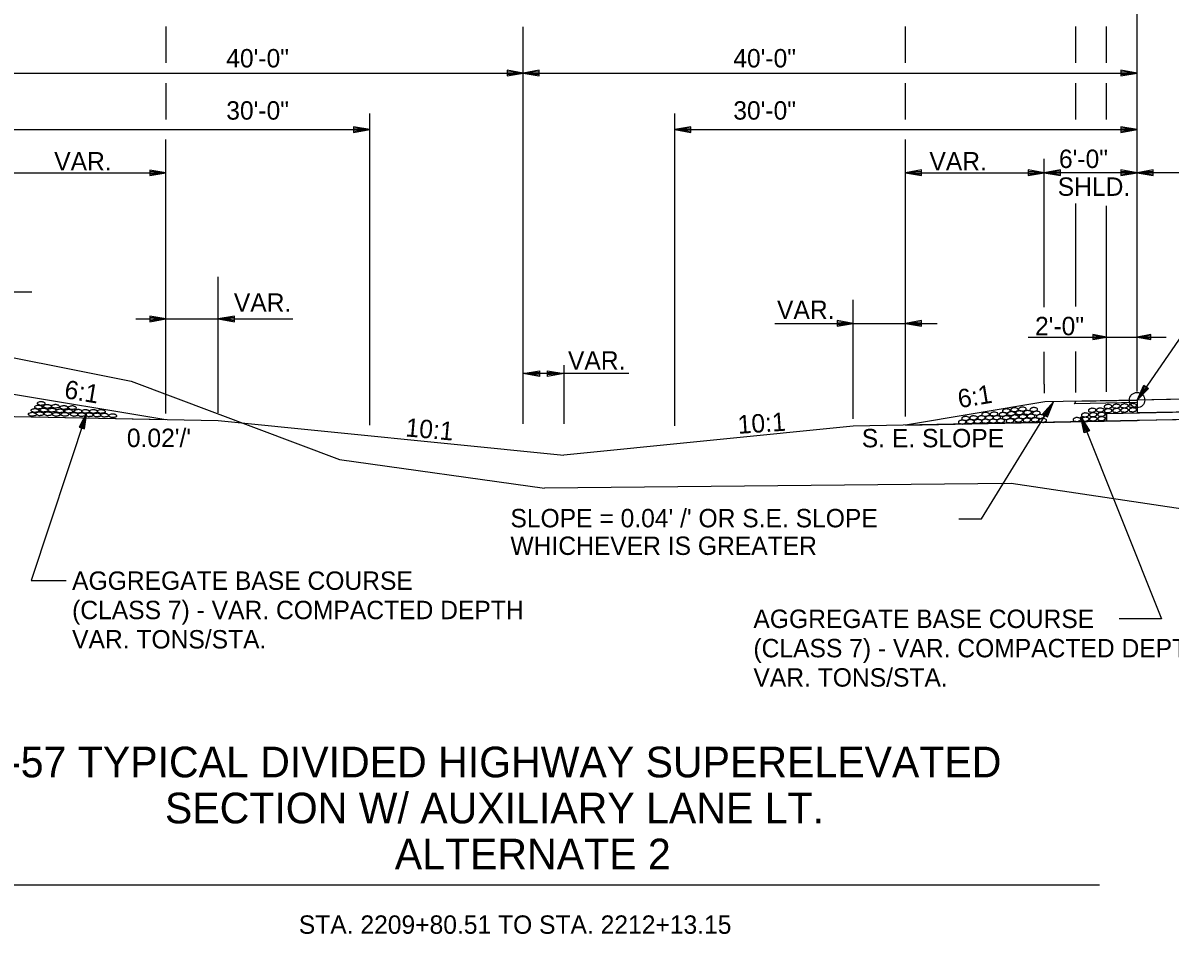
# Model space of a CAD drawing. Extents: x 1734743 to 1735935, y 759845 to 763831.
# Drawn here: x 1735728.4 to 1735803.1, y 760007.7 to 760067.1 of the extents above; entities that cross this region are included whole.
import ezdxf

# ---------------------------------------------------------------- set-up
doc = ezdxf.new("R2010")
doc.units = 0
for name, color, linetype in [('1', 7, 'Continuous'), ('10', 7, 'Continuous'), ('11', 7, 'Continuous'), ('19', 7, 'Continuous'), ('7', 7, 'Continuous'), ('9', 7, 'Continuous'), ('Level 1', 7, 'Continuous'), ('R_Prop Surface', 7, 'Continuous')]:
    doc.layers.add(name, color=color, linetype=linetype)

# ---------------------------------------------------------------- blocks, each defined once
blk = doc.blocks.new('ROCKS')
at = {"layer": '1'}
blk.add_spline([(0.013, 0.06), (0.053, 0.053), (0.107, 0.033), (0.133, 0.013), (0.133, -0.007), (0.12, -0.033), (0.107, -0.04), (0.073, -0.053), (0.033, -0.067), (0.013, -0.067), (-0.02, -0.06), (-0.06, -0.053), (-0.087, -0.047), (-0.113, -0.02), (-0.113, -0.007), (-0.107, 0.02), (-0.087, 0.033), (-0.067, 0.047), (-0.033, 0.053), (-0.02, 0.06), (0.013, 0.06)], degree=3, dxfattribs=at)

msp = doc.modelspace()

# ---------------------------------------------------------------- linework, layer by layer
at = {"layer": '1'}
msp.add_line((1735726.589, 760010.936), (1735798.51, 760010.936), dxfattribs=at)
at = {"layer": '11'}
for p, q in [((1735792.763, 760037.09), (1735762.354, 760036.781)), ((1735803.95, 760035.429), (1735792.763, 760037.09))]:
    msp.add_line(p, q, dxfattribs=at)
at = {"layer": '19'}
for p, q in [((1735800.967, 760060.171), (1735800.967, 760068.204)), ((1735737.706, 760064.517), (1735737.706, 760066.885)), ((1735785.874, 760064.517), (1735785.874, 760066.885)), ((1735796.968, 760064.517), (1735796.968, 760066.885)), ((1735798.965, 760064.517), (1735798.965, 760066.885)), ((1735720.967, 760063.858), (1735760.967, 760063.858)), ((1735759.917, 760064.042), (1735759.917, 760063.674)), ((1735760.967, 760063.858), (1735759.917, 760064.042)), ((1735760.687, 760063.884), (1735759.917, 760063.945)), ((1735759.917, 760063.674), (1735760.967, 760063.858)), ((1735759.917, 760063.762), (1735760.687, 760063.832)), ((1735762.017, 760064.041), (1735760.967, 760063.858)), ((1735760.967, 760063.858), (1735762.017, 760063.674)), ((1735760.967, 760063.858), (1735800.967, 760063.858)), ((1735762.017, 760063.945), (1735761.247, 760063.884)), ((1735761.247, 760063.831), (1735762.017, 760063.761)), ((1735762.017, 760063.674), (1735762.017, 760064.041)), ((1735799.917, 760064.042), (1735799.917, 760063.674)), ((1735800.967, 760063.858), (1735799.917, 760064.042)), ((1735800.687, 760063.884), (1735799.917, 760063.945)), ((1735799.917, 760063.674), (1735800.967, 760063.858)), ((1735799.917, 760063.762), (1735800.687, 760063.832)), ((1735737.706, 760060.83), (1735737.706, 760063.198)), ((1735785.874, 760060.83), (1735785.874, 760063.198)), ((1735796.968, 760060.83), (1735796.968, 760063.198)), ((1735798.965, 760060.83), (1735798.965, 760063.198)), ((1735750.967, 760043.416), (1735750.967, 760061.217)), ((1735770.842, 760043.416), (1735770.842, 760061.217)), ((1735720.967, 760060.171), (1735750.967, 760060.171)), ((1735749.917, 760060.355), (1735749.917, 760059.987)), ((1735750.967, 760060.171), (1735749.917, 760060.355)), ((1735750.687, 760060.197), (1735749.917, 760060.259)), ((1735749.917, 760059.987), (1735750.967, 760060.171)), ((1735749.917, 760060.075), (1735750.687, 760060.145)), ((1735771.892, 760060.355), (1735770.842, 760060.171)), ((1735770.842, 760060.171), (1735771.892, 760059.987)), ((1735770.842, 760060.171), (1735800.967, 760060.171)), ((1735771.892, 760060.259), (1735771.122, 760060.197)), ((1735771.122, 760060.145), (1735771.892, 760060.075)), ((1735771.892, 760059.987), (1735771.892, 760060.355)), ((1735799.917, 760060.355), (1735799.917, 760059.987)), ((1735800.967, 760060.171), (1735799.917, 760060.355)), ((1735800.687, 760060.197), (1735799.917, 760060.259)), ((1735799.917, 760059.987), (1735800.967, 760060.171)), ((1735799.917, 760060.075), (1735800.687, 760060.145)), ((1735737.688, 760041.669), (1735737.688, 760059.512)), ((1735785.874, 760041.464), (1735785.874, 760059.512)), ((1735736.638, 760057.533), (1735736.638, 760057.165)), ((1735737.688, 760057.349), (1735736.638, 760057.533)), ((1735737.408, 760057.375), (1735736.638, 760057.436)), ((1735736.638, 760057.165), (1735737.688, 760057.349)), ((1735736.638, 760057.253), (1735737.408, 760057.322)), ((1735786.924, 760057.541), (1735785.874, 760057.357)), ((1735785.874, 760057.357), (1735786.924, 760057.173)), ((1735786.924, 760057.444), (1735786.154, 760057.383)), ((1735786.154, 760057.331), (1735786.924, 760057.261)), ((1735786.924, 760057.173), (1735786.924, 760057.541)), ((1735793.873, 760057.54), (1735793.873, 760057.173)), ((1735794.923, 760057.357), (1735793.873, 760057.54)), ((1735794.643, 760057.383), (1735793.873, 760057.444)), ((1735793.873, 760057.173), (1735794.923, 760057.357)), ((1735793.873, 760057.26), (1735794.643, 760057.33)), ((1735795.973, 760057.54), (1735794.923, 760057.357)), ((1735794.923, 760057.357), (1735795.973, 760057.173)), ((1735795.973, 760057.453), (1735795.203, 760057.383)), ((1735795.203, 760057.33), (1735795.973, 760057.269)), ((1735795.973, 760057.173), (1735795.973, 760057.54)), ((1735799.917, 760057.54), (1735799.917, 760057.173)), ((1735800.967, 760057.357), (1735799.917, 760057.54)), ((1735800.687, 760057.383), (1735799.917, 760057.444)), ((1735799.917, 760057.173), (1735800.967, 760057.357)), ((1735799.917, 760057.26), (1735800.687, 760057.33)), ((1735802.017, 760057.54), (1735800.967, 760057.357)), ((1735800.967, 760057.357), (1735802.017, 760057.173)), ((1735802.017, 760057.444), (1735801.247, 760057.383)), ((1735801.247, 760057.33), (1735802.017, 760057.26)), ((1735802.017, 760057.173), (1735802.017, 760057.54)), ((1735798.965, 760043.062), (1735798.965, 760055.188)), ((1735741.096, 760041.711), (1735741.096, 760050.574)), ((1735722.987, 760049.583), (1735728.952, 760049.583)), ((1735782.466, 760041.308), (1735782.466, 760049.065)), ((1735735.724, 760047.825), (1735745.948, 760047.825)), ((1735736.638, 760048.009), (1735736.638, 760047.642)), ((1735737.688, 760047.825), (1735736.638, 760048.009)), ((1735737.408, 760047.852), (1735736.638, 760047.913)), ((1735736.638, 760047.642), (1735737.688, 760047.825)), ((1735736.638, 760047.729), (1735737.408, 760047.799)), ((1735742.146, 760048.009), (1735741.096, 760047.825)), ((1735741.096, 760047.825), (1735742.146, 760047.641)), ((1735742.146, 760047.913), (1735741.376, 760047.852)), ((1735741.376, 760047.799), (1735742.146, 760047.729)), ((1735742.146, 760047.641), (1735742.146, 760048.009)), ((1735777.353, 760047.528), (1735787.932, 760047.528)), ((1735781.416, 760047.712), (1735781.416, 760047.345)), ((1735782.466, 760047.528), (1735781.416, 760047.712)), ((1735782.186, 760047.555), (1735781.416, 760047.616)), ((1735781.416, 760047.345), (1735782.466, 760047.528)), ((1735781.416, 760047.432), (1735782.186, 760047.502)), ((1735786.924, 760047.712), (1735785.874, 760047.528)), ((1735785.874, 760047.528), (1735786.924, 760047.344)), ((1735786.924, 760047.616), (1735786.154, 760047.555)), ((1735786.154, 760047.502), (1735786.924, 760047.432)), ((1735786.924, 760047.344), (1735786.924, 760047.712)), ((1735793.867, 760046.642), (1735798.975, 760046.642)), ((1735795.859, 760046.642), (1735802.856, 760046.642)), ((1735798.081, 760046.799), (1735798.081, 760046.485)), ((1735798.975, 760046.642), (1735798.081, 760046.799)), ((1735798.737, 760046.664), (1735798.081, 760046.717)), ((1735798.081, 760046.485), (1735798.975, 760046.642)), ((1735801.87, 760046.8), (1735800.975, 760046.643)), ((1735800.975, 760046.643), (1735801.87, 760046.487)), ((1735801.87, 760046.725), (1735801.214, 760046.666)), ((1735801.87, 760046.487), (1735801.87, 760046.8)), ((1735798.081, 760046.56), (1735798.737, 760046.62)), ((1735801.214, 760046.621), (1735801.87, 760046.569)), ((1735760.969, 760044.26), (1735762.019, 760044.444)), ((1735762.019, 760044.444), (1735762.019, 760044.076)), ((1735762.555, 760044.076), (1735762.555, 760044.444)), ((1735762.555, 760044.444), (1735763.605, 760044.26)), ((1735762.019, 760044.076), (1735760.969, 760044.26)), ((1735761.249, 760044.286), (1735762.019, 760044.348)), ((1735762.019, 760044.164), (1735761.249, 760044.234)), ((1735762.555, 760044.356), (1735763.325, 760044.286)), ((1735763.605, 760044.26), (1735762.555, 760044.076)), ((1735763.325, 760044.234), (1735762.555, 760044.173)), ((1735726.962, 760043.051), (1735737.688, 760041.264)), ((1735750.967, 760040.889), (1735750.967, 760043.416)), ((1735770.842, 760040.86), (1735770.842, 760043.416)), ((1735794.923, 760043.575), (1735794.923, 760042.983)), ((1735800.967, 760042.534), (1735801.408, 760043.504)), ((1735801.708, 760043.296), (1735800.967, 760042.534)), ((1735826.959, 760043.054), (1735800.967, 760042.534)), ((1735801.107, 760042.776), (1735801.482, 760043.448)), ((1735801.636, 760043.344), (1735801.148, 760042.748)), ((1735801.408, 760043.504), (1735801.708, 760043.296)), ((1735794.965, 760042.414), (1735785.869, 760040.898)), ((1735790.836, 760034.786), (1735795.512, 760042.425)), ((1735795.512, 760042.425), (1735794.808, 760041.625)), ((1735795.349, 760042.199), (1735794.89, 760041.581)), ((1735800.967, 760042.534), (1735794.964, 760042.414)), ((1735795.048, 760041.482), (1735795.391, 760042.172)), ((1735795.121, 760041.437), (1735795.512, 760042.425)), ((1735800.967, 760042.367), (1735796.88, 760042.286)), ((1735800.967, 760042.534), (1735800.967, 760041.701)), ((1735826.959, 760042.221), (1735800.967, 760041.701)), ((1735722.969, 760041.558), (1735741.096, 760041.195)), ((1735722.975, 760041.558), (1735737.688, 760041.264)), ((1735732.54, 760041.718), (1735728.901, 760030.761)), ((1735732.54, 760041.718), (1735732.035, 760040.778)), ((1735732.432, 760041.46), (1735732.125, 760040.754)), ((1735732.301, 760040.694), (1735732.479, 760041.444)), ((1735732.383, 760040.666), (1735732.54, 760041.718)), ((1735794.808, 760041.625), (1735795.121, 760041.437)), ((1735797.521, 760040.398), (1735797.302, 760041.438)), ((1735797.302, 760041.438), (1735797.862, 760040.53)), ((1735798.968, 760041.661), (1735800.967, 760041.701)), ((1735798.968, 760041.661), (1735798.968, 760041.161)), ((1735826.985, 760041.721), (1735800.967, 760041.2)), ((1735826.959, 760041.72), (1735800.967, 760041.201)), ((1735732.035, 760040.778), (1735732.383, 760040.666)), ((1735741.096, 760041.195), (1735763.605, 760038.945)), ((1735741.096, 760041.195), (1735763.605, 760038.945)), ((1735782.461, 760040.83), (1735763.605, 760038.945)), ((1735782.461, 760040.83), (1735763.605, 760038.945)), ((1735800.968, 760041.2), (1735782.461, 760040.83)), ((1735785.871, 760040.899), (1735800.967, 760041.201)), ((1735797.602, 760040.431), (1735797.379, 760041.169)), ((1735797.425, 760041.187), (1735797.773, 760040.501)), ((1735797.862, 760040.53), (1735797.521, 760040.398)), ((1735789.36, 760034.786), (1735790.836, 760034.786)), ((1735728.901, 760030.761), (1735731.185, 760030.761))]:
    msp.add_line(p, q, dxfattribs=at)
for points in [[(1735716.449, 760045.768), (1735723.531, 760046.143), (1735735.42, 760043.762), (1735749.006, 760038.662), (1735762.354, 760036.781)], [(1735800.967, 760042.367), (1735796.88, 760042.286), (1735796.88, 760042.286), (1735796.968, 760042.454), (1735796.968, 760042.454), (1735796.968, 760042.454), (1735800.967, 760042.534), (1735800.967, 760042.534), (1735800.967, 760042.534), (1735800.967, 760042.367), (1735800.967, 760042.367), (1735800.967, 760042.367)], [(1735798.968, 760041.161), (1735798.968, 760041.661), (1735826.959, 760042.221), (1735828.959, 760042.181), (1735828.959, 760041.68), (1735828.959, 760041.68), (1735828.959, 760041.68), (1735826.959, 760041.72), (1735798.968, 760041.161)]]:
    msp.add_lwpolyline(points, dxfattribs=at)
msp.add_lwpolyline([(1735826.959, 760043.054), (1735800.967, 760042.534), (1735800.967, 760041.701), (1735826.959, 760042.221)], close=True, dxfattribs=at)
at = {"layer": '7'}
msp.add_line((1735760.969, 760040.99), (1735760.969, 760066.876), dxfattribs=at)
at = {"layer": '9'}
for p, q in [((1735800.967, 760043.101), (1735800.967, 760062.022)), ((1735794.923, 760048.593), (1735794.923, 760058.271)), ((1735726.969, 760057.349), (1735737.688, 760057.349)), ((1735785.874, 760057.357), (1735794.923, 760057.357)), ((1735800.967, 760057.357), (1735794.923, 760057.357)), ((1735812.967, 760057.357), (1735800.967, 760057.357)), ((1735800.967, 760052.929), (1735800.967, 760056.496)), ((1735796.968, 760048.624), (1735796.968, 760055.359)), ((1735794.923, 760043.575), (1735794.923, 760045.677)), ((1735796.968, 760043.023), (1735796.968, 760045.692)), ((1735763.605, 760044.814), (1735763.605, 760040.99)), ((1735767.85, 760044.26), (1735760.969, 760044.26)), ((1735797.302, 760041.438), (1735802.56, 760028.274)), ((1735802.56, 760028.274), (1735799.798, 760028.274))]:
    msp.add_line(p, q, dxfattribs=at)
msp.add_lwpolyline([(1735808.707, 760051.962), (1735807.478, 760051.962), (1735800.967, 760042.534)], dxfattribs=at)
msp.add_circle((1735800.967, 760042.534), 0.5, dxfattribs=at)
at = {"layer": 'R_Prop Surface'}
msp.add_line((1735796.968, 760042.454), (1735796.88, 760042.286), dxfattribs=at)

# ---------------------------------------------------------------- block references
at = {"layer": 'Level 1'}
for p, xscale, yscale, rotation in [((1735729.403, 760042.084), 2.011654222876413, -2.011654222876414, 178.00441377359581), ((1735729.577, 760042.323), 2.011654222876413, -2.011654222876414, 178.00441377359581), ((1735729.978, 760042.129), 2.011654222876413, -2.011654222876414, 178.00441377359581), ((1735730.5, 760042.137), 2.011654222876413, -2.011654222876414, 178.00441377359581), ((1735731.053, 760042.058), 2.011654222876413, -2.011654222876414, 178.00441377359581), ((1735731.6, 760042.048), 2.011654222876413, -2.011654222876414, 178.00441377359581), ((1735799.057, 760042.123), 2.0116542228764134, 2.011654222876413, 3.8532744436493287), ((1735799.6, 760042.142), 2.0116542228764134, 2.011654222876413, 3.8532744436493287), ((1735800.121, 760042.16), 2.0116542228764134, 2.011654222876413, 3.8532744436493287), ((1735800.663, 760042.18), 2.0116542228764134, 2.011654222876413, 3.8532744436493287), ((1735728.994, 760041.614), 2.011654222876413, -2.011654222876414, 178.00441377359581), ((1735729.171, 760041.859), 2.011654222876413, -2.011654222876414, 178.00441377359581), ((1735729.49, 760041.649), 2.011654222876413, -2.011654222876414, 178.00441377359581), ((1735729.754, 760041.887), 2.011654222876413, -2.011654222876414, 178.00441377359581), ((1735730.022, 760041.648), 2.011654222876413, -2.011654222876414, 178.00441377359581), ((1735730.28, 760041.884), 2.011654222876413, -2.011654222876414, 178.00441377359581), ((1735730.555, 760041.607), 2.011654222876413, -2.011654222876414, 178.00441377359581), ((1735730.794, 760041.835), 2.011654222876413, -2.011654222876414, 178.00441377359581), ((1735731.115, 760041.609), 2.011654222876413, -2.011654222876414, 178.00441377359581), ((1735731.368, 760041.814), 2.011654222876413, -2.011654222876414, 178.00441377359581), ((1735731.723, 760041.607), 2.011654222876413, -2.011654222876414, 178.00441377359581), ((1735731.976, 760041.812), 2.011654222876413, -2.011654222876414, 178.00441377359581), ((1735732.214, 760041.59), 2.011654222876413, -2.011654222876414, 178.00441377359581), ((1735732.468, 760041.804), 2.011654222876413, -2.011654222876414, 178.00441377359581), ((1735732.71, 760041.581), 2.011654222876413, -2.011654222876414, 178.00441377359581), ((1735732.979, 760041.803), 2.011654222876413, -2.011654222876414, 178.00441377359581), ((1735733.206, 760041.569), 2.011654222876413, -2.011654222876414, 178.00441377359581), ((1735733.49, 760041.801), 2.011654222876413, -2.011654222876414, 178.00441377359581), ((1735733.705, 760041.553), 2.011654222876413, -2.011654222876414, 178.00441377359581), ((1735734.234, 760041.522), 2.011654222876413, -2.011654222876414, 178.00441377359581), ((1735789.771, 760041.344), 2.0116542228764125, 2.011654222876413, 1.9227307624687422), ((1735790.297, 760041.385), 2.0116542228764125, 2.011654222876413, 1.9227307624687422), ((1735790.808, 760041.385), 2.0116542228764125, 2.011654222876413, 1.9227307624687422), ((1735791.074, 760041.61), 2.0116542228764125, 2.011654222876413, 1.9227307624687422), ((1735791.319, 760041.386), 2.0116542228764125, 2.011654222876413, 1.9227307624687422), ((1735791.628, 760041.634), 2.0116542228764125, 2.011654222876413, 1.9227307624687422), ((1735791.811, 760041.393), 2.0116542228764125, 2.011654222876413, 1.9227307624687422), ((1735792.202, 760041.608), 2.0116542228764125, 2.011654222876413, 1.9227307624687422), ((1735792.42, 760041.394), 2.0116542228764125, 2.011654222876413, 1.9227307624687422), ((1735792.431, 760041.839), 2.0116542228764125, 2.011654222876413, 1.9227307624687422), ((1735792.755, 760041.657), 2.0116542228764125, 2.011654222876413, 1.9227307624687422), ((1735792.958, 760041.913), 2.0116542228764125, 2.011654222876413, 1.9227307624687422), ((1735792.973, 760041.443), 2.0116542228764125, 2.011654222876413, 1.9227307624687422), ((1735793.288, 760041.717), 2.0116542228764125, 2.011654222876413, 1.9227307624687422), ((1735793.476, 760041.952), 2.0116542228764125, 2.011654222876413, 1.9227307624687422), ((1735793.507, 760041.463), 2.0116542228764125, 2.011654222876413, 1.9227307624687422), ((1735793.814, 760041.732), 2.0116542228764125, 2.011654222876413, 1.9227307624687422), ((1735794.038, 760041.489), 2.0116542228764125, 2.011654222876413, 1.9227307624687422), ((1735794.216, 760041.926), 2.0116542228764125, 2.011654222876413, 1.9227307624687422), ((1735794.389, 760041.686), 2.0116542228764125, 2.011654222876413, 1.9227307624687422), ((1735794.634, 760041.468), 2.0116542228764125, 2.011654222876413, 1.9227307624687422), ((1735797.025, 760041.271), 2.0116542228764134, 2.011654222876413, 3.8532744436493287), ((1735797.563, 760041.57), 2.0116542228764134, 2.011654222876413, 3.8532744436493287), ((1735797.568, 760041.29), 2.0116542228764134, 2.011654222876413, 3.8532744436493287), ((1735798.019, 760041.874), 2.0116542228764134, 2.011654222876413, 3.8532744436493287), ((1735798.084, 760041.588), 2.0116542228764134, 2.011654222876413, 3.8532744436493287), ((1735798.089, 760041.308), 2.0116542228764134, 2.011654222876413, 3.8532744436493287), ((1735798.547, 760041.892), 2.0116542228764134, 2.011654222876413, 3.8532744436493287), ((1735798.627, 760041.607), 2.0116542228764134, 2.011654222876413, 3.8532744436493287), ((1735798.631, 760041.327), 2.0116542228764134, 2.011654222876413, 3.8532744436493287), ((1735799.061, 760041.843), 2.0116542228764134, 2.011654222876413, 3.8532744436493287), ((1735799.604, 760041.862), 2.0116542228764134, 2.011654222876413, 3.8532744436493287), ((1735800.126, 760041.88), 2.0116542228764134, 2.011654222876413, 3.8532744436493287), ((1735800.668, 760041.9), 2.0116542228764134, 2.011654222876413, 3.8532744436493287), ((1735789.552, 760041.107), 2.0116542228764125, 2.011654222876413, 1.9227307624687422), ((1735790.081, 760041.137), 2.0116542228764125, 2.011654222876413, 1.9227307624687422), ((1735790.581, 760041.152), 2.0116542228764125, 2.011654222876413, 1.9227307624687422), ((1735791.077, 760041.164), 2.0116542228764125, 2.011654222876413, 1.9227307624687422), ((1735791.573, 760041.172), 2.0116542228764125, 2.011654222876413, 1.9227307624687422), ((1735792.064, 760041.189), 2.0116542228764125, 2.011654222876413, 1.9227307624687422), ((1735792.672, 760041.19), 2.0116542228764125, 2.011654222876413, 1.9227307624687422), ((1735793.225, 760041.238), 2.0116542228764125, 2.011654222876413, 1.9227307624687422), ((1735793.765, 760041.227), 2.0116542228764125, 2.011654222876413, 1.9227307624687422), ((1735794.302, 760041.251), 2.0116542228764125, 2.011654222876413, 1.9227307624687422), ((1735794.798, 760041.215), 2.0116542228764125, 2.011654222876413, 1.9227307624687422)]:
    msp.add_blockref('ROCKS', p, dxfattribs=dict(at, xscale=xscale, yscale=yscale, rotation=rotation))

# ---------------------------------------------------------------- texts
at = {"layer": '10'}
for s, height, p in [('VAR.', 1.2, (1735730.406, 760057.502)), ('VAR.', 1.2, (1735787.435, 760057.503)), ('6\'-0"', 1.2, (1735795.877, 760057.663)), ('SHLD.', 1.2, (1735795.796, 760055.85)), ('VAR.', 1.2, (1735763.883, 760044.519)), ('S. E. SLOPE', 1.2, (1735783.028, 760039.454)), ("SLOPE = 0.04' /' OR S.E. SLOPE", 1.2, (1735760.133, 760034.237)), ('WHICHEVER IS GREATER', 1.2, (1735760.133, 760032.437)), ('I-57 TYPICAL DIVIDED HIGHWAY SUPERELEVATED', 2, (1735726.589, 760017.936)), ('SECTION W/ AUXILIARY LANE LT.', 2, (1735737.62, 760014.936)), ('ALTERNATE 2', 2, (1735752.597, 760011.936))]:
    msp.add_text(s, height=height, dxfattribs=at).set_placement(p)
at = {"layer": '19'}
for s, p in [('40\'-0"', (1735741.616, 760064.222)), ('40\'-0"', (1735774.655, 760064.222)), ('30\'-0"', (1735741.616, 760060.818)), ('30\'-0"', (1735774.655, 760060.818)), ('VAR.', (1735742.112, 760048.288)), ('VAR.', (1735777.505, 760047.825)), ('2\'-0"', (1735794.317, 760046.76)), ("0.02'/'", (1735735.14, 760039.471)), ('STA. 2209+80.51 TO STA. 2212+13.15', (1735746.345, 760007.736))]:
    msp.add_text(s, height=1.2, dxfattribs=at).set_placement(p)
for s, rotation, p in [('6:1', 350.54888, (1735731.008, 760042.672)), ('6:1', 9.45113, (1735789.388, 760042.005)), ('10:1', 3.80903, (1735774.984, 760040.332)), ('10:1', 354.84221, (1735753.258, 760040.172)), ('AGGREGATE BASE COURSE', 360, (1735731.571, 760030.161)), ('(CLASS 7) - VAR. COMPACTED DEPTH', 360, (1735731.571, 760028.249)), ('AGGREGATE BASE COURSE', 360, (1735775.968, 760027.674)), ('VAR. TONS/STA.', 360, (1735731.571, 760026.338)), ('(CLASS 7) - VAR. COMPACTED DEPTH', 360, (1735775.968, 760025.762)), ('VAR. TONS/STA.', 360, (1735775.968, 760023.851))]:
    msp.add_text(s, height=1.2, rotation=rotation, dxfattribs=at).set_placement(p)

doc.saveas('drawing.dxf')
